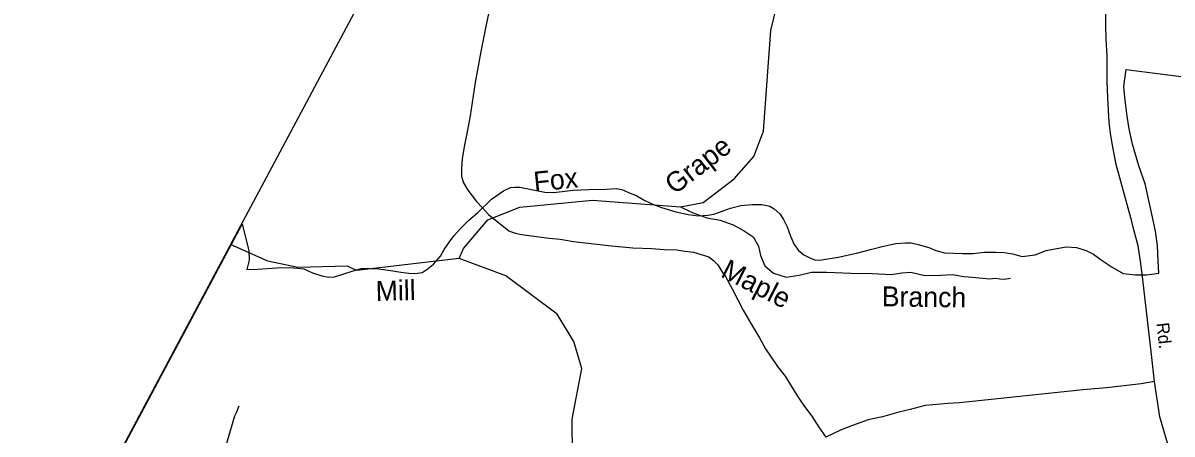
# Model space of a CAD drawing. Extents: x 2104537 to 2336408, y 34176 to 229611.
# Drawn here: x 2245517 to 2254165, y 209785 to 212881 of the extents above; entities that cross this region are included whole.
import ezdxf

# ---------------------------------------------------------------- set-up
doc = ezdxf.new("R2010")
doc.units = 0
for name, color, linetype in [('Exist Boundary Political City Limit New', 7, 'Continuous'), ('Exist Boundary Political CountyLine', 7, 'Continuous'), ('Exist Hydrographic Creek Single Shore', 7, 'Continuous'), ('Exist Road Non-System Type 51', 7, 'Continuous'), ('Exist Road Secondary Type 51 Attributed', 7, 'Continuous'), ('Exist Road Secondary Type 51 Label', 7, 'Continuous'), ('Map Preparation Boundary City Limit Buffer Line', 7, 'Continuous'), ('Old_Level_32', 7, 'Continuous')]:
    doc.layers.add(name, color=color, linetype=linetype)

msp = doc.modelspace()

# ---------------------------------------------------------------- linework, layer by layer
at = {"layer": 'Exist Boundary Political City Limit New'}
for points in [[(2249575.8, 211611.6), (2249655, 211621.1), (2249777, 211627.2), (2249908, 211629.9), (2249982.8, 211633.5), (2250024.2, 211625.6), (2250070.2, 211607.3), (2250137.2, 211579.8), (2250198.2, 211544.3), (2250261.5, 211513.3), (2250322.8, 211490.5), (2250429.8, 211458.5), (2250523, 211439.2), (2250600, 211427.9), (2250671.2, 211433.8), (2250717.2, 211442), (2250786.2, 211465.3), (2250842.5, 211485), (2250919.5, 211506), (2251005.8, 211514.3), (2251078.2, 211514.5), (2251137, 211502), (2251170.5, 211481.4), (2251214.2, 211442.3), (2251242, 211400.9), (2251269.8, 211345.7), (2251294, 211275.5), (2251320.8, 211212.1), (2251354.2, 211168.5), (2251394.8, 211134), (2251439.5, 211111.1), (2251483.2, 211095.1), (2251530.5, 211097.5), (2251652.2, 211117.4), (2251791.5, 211147.8), (2251906.2, 211177), (2251994.8, 211200.2), (2252085.8, 211220.1), (2252159.2, 211226.1), (2252201.8, 211225), (2252253.5, 211213.7), (2252334.2, 211189.7), (2252387.2, 211166.8), (2252451.8, 211150.9), (2252588.5, 211144.3), (2252669, 211144.6), (2252755.2, 211155.2), (2252839.2, 211155.4), (2252902.5, 211153.3), (2252963.5, 211142), (2253037.2, 211121.4), (2253136, 211135.5), (2253218.8, 211166.9), (2253298.2, 211183.3), (2253369.5, 211196.1), (2253446.5, 211189.5), (2253518, 211167.8), (2253575.5, 211140.3), (2253633.2, 211096.6), (2253713.8, 211041.6), (2253798, 210994.5), (2253890, 210983.3), (2253975, 210984.7), (2254067, 210997.6), (2254062.2, 211088.7), (2254055, 211203.9), (2254042, 211313.3), (2254004.8, 211475.7), (2253962.8, 211669.2), (2253915, 211803.9), (2253868.5, 211967.4), (2253843, 212082.6), (2253827.8, 212178.2), (2253812.2, 212296.8), (2253802.8, 212402.8), (2253819.8, 212530.8), (2257179.8, 212100.2)], [(2245831.8, 208863.6), (2247166.8, 211364.4), (2247218, 211166.9), (2247220.5, 211095.5), (2247201.2, 211024), (2247285, 211027.7), (2247426.5, 211037.3), (2247524.2, 211039.9), (2247579.5, 211033.1), (2247631.2, 211028.7), (2247697, 211000), (2247766, 210976), (2247820.2, 210965.8), (2247861.5, 210968.2), (2247923.5, 210988), (2248003, 211014.8), (2248066, 211031.1), (2248126, 211032.4), (2248196, 211028), (2248299.8, 211013.3), (2248360.8, 211004.2), (2248441.2, 210994.1), (2248486, 210995.4), (2248521.8, 211002.4), (2248566.5, 211032.5), (2248606.8, 211064.9), (2248660.5, 211123.8), (2248685.8, 211175.8), (2248727, 211233.5), (2248762.5, 211279.7), (2248812.8, 211336.3), (2248871.2, 211392.9), (2248940.2, 211453.1), (2249043.2, 211553.6), (2249134, 211616.1), (2249186.8, 211641.6), (2249219, 211645.2), (2249256, 211643), (2249331.8, 211628.2), (2249444.8, 211606.6), (2249509, 211603.4), (2249575.8, 211611.6)]]:
    msp.add_lwpolyline(points, dxfattribs=at)
at = {"layer": 'Exist Boundary Political CountyLine'}
msp.add_lwpolyline([(2252865.1, 222076), (2251536.6, 219580.5), (2249903.4, 216514.9), (2248210.3, 213336.7), (2246230.6, 209620.5), (2243743.1, 204951.1), (2241922.2, 201533.1), (2239717.4, 197394.3), (2237003.1, 192299.2), (2234600.5, 187789.3), (2232018.8, 182943), (2229512.7, 178249.8), (2226733.5, 173036.3), (2226254.7, 172151.4), (2225500.6, 170757.9)], dxfattribs=at)
at = {"layer": 'Exist Hydrographic Creek Single Shore'}
for points in [[(2250466.3, 211495.5), (2250637.5, 211527.9), (2250869.6, 211707.1), (2251018.7, 211874.7), (2251091.7, 212066.9), (2251144.6, 212823.5), (2251369.6, 213744.1), (2251534.6, 214019.7), (2251682.7, 214154.6), (2252073.7, 214255.2), (2252347.7, 214384.3), (2252727.6, 214737.7)], [(2248800.7, 211107.8), (2248833.7, 211182.6), (2249014.5, 211398.8), (2249255.7, 211492.6), (2249804.6, 211547.5), (2250466.3, 211495.5)], [(2250466.3, 211495.5), (2250554.3, 211452.3), (2250662.9, 211413.5), (2250763.4, 211396.6), (2250861.8, 211359.7), (2250946.3, 211316.6), (2251013.2, 211269.2), (2251051.9, 211199.5), (2251068.9, 211129.6), (2251099.9, 211051.8), (2251164.7, 210996.4), (2251261.1, 210965.5), (2251358.9, 210980.7), (2251452.6, 211003.8), (2251566.8, 211003.1), (2251748.9, 210997.2), (2251909, 210993.1), (2252053.4, 210986.8), (2252131.1, 210999.7), (2252199.2, 211004.5), (2252305.6, 210979.7), (2252425.6, 210981.1), (2252511.7, 210986.1), (2252597.8, 210971.1), (2252664, 210965.9), (2252790.4, 210953.3), (2252836.3, 210959.9), (2252868.5, 210954.3), (2252902.3, 210952.6), (2252948.5, 210959.2)], [(2248800.7, 211107.8), (2248026.6, 211017.9), (2247959.5, 211048.8), (2247585.5, 211039.7), (2247359.6, 211086.8), (2247079, 211213.1)], [(2249653.7, 209615.1), (2249651.6, 209897.2), (2249723.6, 210279.6), (2249663.5, 210480.9), (2249536.6, 210686.7), (2249151.5, 210976.3), (2248800.7, 211107.8)]]:
    msp.add_lwpolyline(points, dxfattribs=at)
at = {"layer": 'Exist Road Non-System Type 51'}
for points in [[(2249152.6, 213344.2), (2249130.4, 213297), (2249097.8, 213217.6), (2249060.4, 213133.6), (2249041.8, 213044.9), (2249004.4, 212867.5), (2248962.5, 212666.8), (2248920.5, 212433.4), (2248883.1, 212181.3), (2248859.8, 212059.9), (2248849.3, 212009.7)], [(2248849.3, 212009.7), (2248836.5, 211947.8), (2248822.5, 211859.1), (2248817.8, 211784.5), (2248817.8, 211723.8), (2248831.8, 211677.1), (2248864.5, 211621.1), (2248929.8, 211537), (2248974.7, 211488.2)], [(2248974.7, 211488.2), (2249020, 211439), (2249172.9, 211316.5), (2249221, 211298.7), (2249269.1, 211287.2), (2249477.1, 211258.9), (2249561.2, 211251.5), (2249661.4, 211234.4), (2249945.5, 211202.6), (2250107.6, 211188.1), (2250249.5, 211183.3), (2250341.7, 211173.9), (2250437.6, 211172.9), (2250497.6, 211161.3), (2250563.6, 211153.8), (2250677.9, 211118.8), (2250714, 211093.1), (2250746.3, 211059.3), (2250784.9, 210997.7), (2250799, 210981.9), (2250855.8, 210878.4), (2250941.1, 210712.9), (2250991.8, 210623.6), (2251060.7, 210510.1), (2251105.3, 210426.4), (2251196.5, 210293.3), (2251253, 210219.8), (2251342.1, 210078.5), (2251392.8, 210002.9), (2251453.3, 209919.6), (2251505.9, 209837.9), (2251560.6, 209760.5)], [(2254032.4, 210180.8), (2253934.3, 210163.7), (2253672.8, 210133.7), (2253496.9, 210118.1), (2252566, 210020.6), (2252480.2, 210015.9), (2252308.3, 210000.5), (2252194.7, 209969.5), (2252108.8, 209951), (2251987.1, 209915.9), (2251879.5, 209891.1), (2251759.7, 209850), (2251670, 209815.4), (2251560.6, 209760.5)]]:
    msp.add_lwpolyline(points, dxfattribs=at)
at = {"layer": 'Exist Road Secondary Type 51 Attributed'}
for points in [[(2254204.1, 209450.3), (2254150.6, 209647.7), (2254074.7, 209914.9), (2254032.5, 210180.5), (2254009.5, 210407), (2253939.8, 210992.4), (2253928.7, 211085.8), (2253910, 211203.2), (2253878.6, 211323.9), (2253861.9, 211385.2), (2253744, 211814.7), (2253714.3, 211973.1), (2253703.1, 212049.7), (2253693.4, 212131.9), (2253682.9, 212316.7), (2253678, 212440.8), (2253676.3, 212632.6), (2253669.4, 212757.6), (2253669.4, 212758.5), (2253668.4, 212862.5), (2253667.7, 212948.8)], [(2246563.9, 208634.9), (2246684.1, 208761.8), (2246776, 208929.2), (2246861.6, 209152.2), (2246945.3, 209368.1), (2247000.8, 209531.6), (2247031, 209648.7), (2247111.8, 209921.4), (2247125.9, 209951.7), (2247144.1, 209998.1)]]:
    msp.add_lwpolyline(points, dxfattribs=at)
at = {"layer": 'Map Preparation Boundary City Limit Buffer Line'}
for points in [[(2249575.8, 211611.6), (2249655, 211621.1), (2249777, 211627.2), (2249908, 211629.9), (2249982.8, 211633.5), (2250024.2, 211625.6), (2250070.2, 211607.3), (2250137.2, 211579.8), (2250198.2, 211544.3), (2250261.5, 211513.3), (2250322.8, 211490.5), (2250429.8, 211458.5), (2250523, 211439.2), (2250600, 211427.9), (2250671.2, 211433.8), (2250717.2, 211442), (2250786.2, 211465.3), (2250842.5, 211485), (2250919.5, 211506), (2251005.8, 211514.3), (2251078.2, 211514.5), (2251137, 211502), (2251170.5, 211481.4), (2251214.2, 211442.3), (2251242, 211400.9), (2251269.8, 211345.7), (2251294, 211275.5), (2251320.8, 211212.1), (2251354.2, 211168.5), (2251394.8, 211134), (2251439.5, 211111.1), (2251483.2, 211095.1), (2251530.5, 211097.5), (2251652.2, 211117.4), (2251791.5, 211147.8), (2251906.2, 211177), (2251994.8, 211200.2), (2252085.8, 211220.1), (2252159.2, 211226.1), (2252201.8, 211225), (2252253.5, 211213.7), (2252334.2, 211189.7), (2252387.2, 211166.8), (2252451.8, 211150.9), (2252588.5, 211144.3), (2252669, 211144.6), (2252755.2, 211155.2), (2252839.2, 211155.4), (2252902.5, 211153.3), (2252963.5, 211142), (2253037.2, 211121.4), (2253136, 211135.5), (2253218.8, 211166.9), (2253298.2, 211183.3), (2253369.5, 211196.1), (2253446.5, 211189.5), (2253518, 211167.8), (2253575.5, 211140.3), (2253633.2, 211096.6), (2253713.8, 211041.6), (2253798, 210994.5), (2253890, 210983.3), (2253975, 210984.7), (2254067, 210997.6), (2254062.2, 211088.7), (2254055, 211203.9), (2254042, 211313.3), (2254004.8, 211475.7), (2253962.8, 211669.2), (2253915, 211803.9), (2253868.5, 211967.4), (2253843, 212082.6), (2253827.8, 212178.2), (2253812.2, 212296.8), (2253802.8, 212402.8), (2253819.8, 212530.8), (2257179.8, 212100.2)], [(2245831.8, 208863.6), (2247166.8, 211364.4), (2247218, 211166.9), (2247220.5, 211095.5), (2247201.2, 211024), (2247285, 211027.7), (2247426.5, 211037.3), (2247524.2, 211039.9), (2247579.5, 211033.1), (2247631.2, 211028.7), (2247697, 211000), (2247766, 210976), (2247820.2, 210965.8), (2247861.5, 210968.2), (2247923.5, 210988), (2248003, 211014.8), (2248066, 211031.1), (2248126, 211032.4), (2248196, 211028), (2248299.8, 211013.3), (2248360.8, 211004.2), (2248441.2, 210994.1), (2248486, 210995.4), (2248521.8, 211002.4), (2248566.5, 211032.5), (2248606.8, 211064.9), (2248660.5, 211123.8), (2248685.8, 211175.8), (2248727, 211233.5), (2248762.5, 211279.7), (2248812.8, 211336.3), (2248871.2, 211392.9), (2248940.2, 211453.1), (2249043.2, 211553.6), (2249134, 211616.1), (2249186.8, 211641.6), (2249219, 211645.2), (2249256, 211643), (2249331.8, 211628.2), (2249444.8, 211606.6), (2249509, 211603.4), (2249575.8, 211611.6)]]:
    msp.add_lwpolyline(points, dxfattribs=at)

# ---------------------------------------------------------------- texts
at = {"layer": 'Exist Road Secondary Type 51 Label'}
msp.add_text('Rd.', height=95, rotation=276.28593, dxfattribs=at).set_placement((2254047.8, 210619.7))
at = {"layer": 'Old_Level_32'}
for s, rotation, p in [('Grape', 37.66713, (2250422, 211583.2)), ('Fox', 5.70898, (2249367.4, 211609.9)), ('Maple', 332.92025, (2250760.1, 210973.7)), ('Mill', 1.39957, (2248173.1, 210787.4)), ('Branch', 359.09111, (2251979.9, 210747.9))]:
    msp.add_text(s, height=150, rotation=rotation, dxfattribs=at).set_placement(p)

doc.saveas('drawing.dxf')
